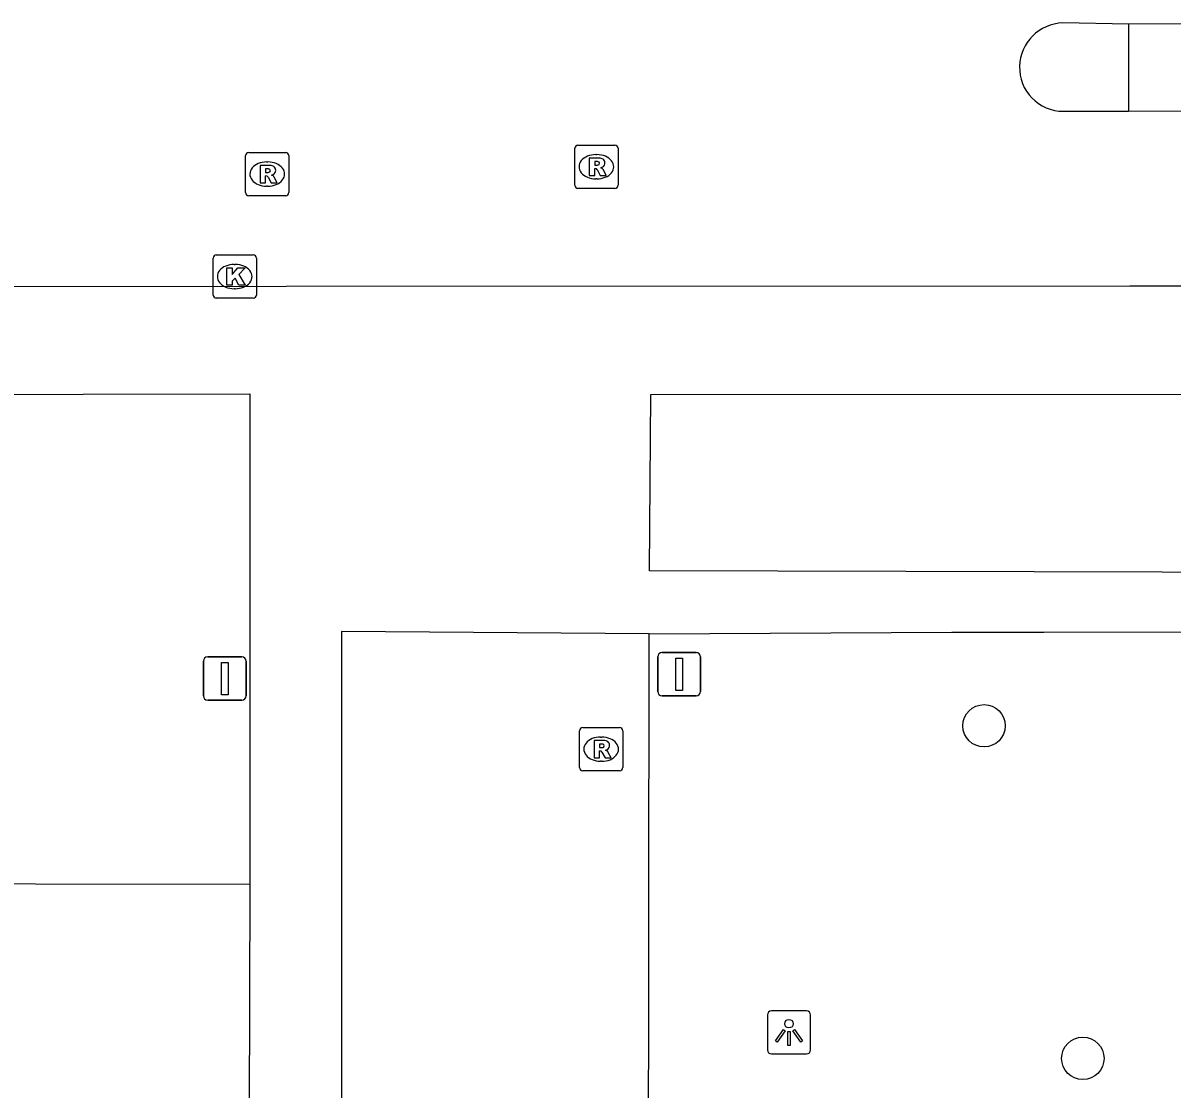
# Model space of a CAD drawing. Extents: x 161477 to 163040, y 383680 to 384868.
# Drawn here: x 162203.32 to 162229.85, y 384353.22 to 384377.84 of the extents above; entities that cross this region are included whole.
import ezdxf

# ---------------------------------------------------------------- set-up
doc = ezdxf.new("R2010")
doc.units = 0
for name, color, linetype in [('IMGEO_Boom', 7, 'Continuous'), ('IMGEO_Kolk', 7, 'Continuous'), ('IMGEO_Lichtpunt', 7, 'Continuous'), ('IMGEO_Rijbaan_lokaal_open', 7, 'Continuous'), ('IMGEO_Rioolput', 7, 'Continuous'), ('IMGEO_Verkeersbordpaal', 7, 'Continuous'), ('IMGEO_Voetpad_open', 7, 'Continuous')]:
    doc.layers.add(name, color=color, linetype=linetype)

msp = doc.modelspace()

# ---------------------------------------------------------------- linework, layer by layer
at = {"layer": 'IMGEO_Boom'}
for centre in [(162225.51, 384361.61), (162227.79, 384353.93)]:
    msp.add_circle(centre, 0.489, dxfattribs=at)
at = {"layer": 'IMGEO_Kolk'}
for p, q in [((162207.784, 384372.484), (162208.636, 384372.484)), ((162207.709, 384371.558), (162207.709, 384372.41)), ((162208.197, 384372.264), (162208.222, 384372.264)), ((162208.71, 384372.41), (162208.71, 384371.558)), ((162208.22, 384371.704), (162208.195, 384371.704)), ((162208.636, 384371.484), (162207.784, 384371.484))]:
    msp.add_line(p, q, dxfattribs=at)
for points in [[(162207.784, 384372.484), (162208.636, 384372.484)], [(162207.709, 384371.558), (162207.709, 384372.41)], [(162208.03, 384372.184), (162208.153, 384372.184), (162208.153, 384372.033), (162208.283, 384372.184), (162208.447, 384372.184), (162208.301, 384372.033), (162208.454, 384371.784), (162208.302, 384371.784), (162208.217, 384371.948), (162208.153, 384371.881), (162208.153, 384371.784), (162208.03, 384371.784), (162208.03, 384372.184)], [(162208.71, 384372.41), (162208.71, 384371.558)], [(162208.636, 384371.484), (162207.784, 384371.484)]]:
    msp.add_lwpolyline(points, dxfattribs=at)
for centre, start, end in [((162207.786, 384372.408), 91.552, 178.448), ((162207.786, 384372.408), 91.552, 178.448), ((162208.634, 384372.408), 1.552, 88.448), ((162208.634, 384372.408), 1.552, 88.448), ((162207.786, 384371.56), 181.552, 268.448), ((162207.786, 384371.56), 181.552, 268.448), ((162208.634, 384371.56), 271.552, 358.448), ((162208.634, 384371.56), 271.552, 358.448)]:
    msp.add_arc(centre, 0.0765, start, end, dxfattribs=at)
for centre, major_axis, ratio, start_param, end_param in [((162208.196, 384371.984), (-0.387, 0.002), 0.722429, 4.712389, 7.853982), ((162208.221, 384371.984), (-0.39, 0.002), 0.717154, 1.570796, 4.712389)]:
    msp.add_ellipse(centre, major_axis=major_axis, ratio=ratio, start_param=start_param, end_param=end_param, dxfattribs=at)
at = {"layer": 'IMGEO_Lichtpunt'}
for p, q in [((162220.507, 384354.933), (162220.507, 384354.126)), ((162220.507, 384354.933), (162220.507, 384354.126)), ((162221.409, 384355.028), (162220.601, 384355.028)), ((162221.409, 384355.028), (162220.601, 384355.028)), ((162221.503, 384354.126), (162221.503, 384354.933)), ((162221.503, 384354.126), (162221.503, 384354.933)), ((162220.601, 384354.032), (162221.409, 384354.032)), ((162220.601, 384354.032), (162221.409, 384354.032))]:
    msp.add_line(p, q, dxfattribs=at)
for points in [[(162220.881, 384354.597), (162220.92, 384354.569), (162220.732, 384354.307), (162220.694, 384354.334), (162220.881, 384354.597)], [(162220.983, 384354.549), (162221.03, 384354.549), (162221.03, 384354.227), (162220.983, 384354.227), (162220.983, 384354.549)], [(162221.093, 384354.569), (162221.131, 384354.596), (162221.318, 384354.334), (162221.279, 384354.306), (162221.093, 384354.569)]]:
    msp.add_lwpolyline(points, dxfattribs=at)
msp.add_circle((162221.006, 384354.731), 0.0994, dxfattribs=at)
for centre, start, end in [((162220.601, 384354.933), 90, 180), ((162220.601, 384354.933), 90, 180), ((162221.409, 384354.933), 0, 90), ((162221.409, 384354.933), 0, 90), ((162220.601, 384354.126), 180, 270), ((162220.601, 384354.126), 180, 270), ((162221.409, 384354.126), 270, 0), ((162221.409, 384354.126), 270, 360)]:
    msp.add_arc(centre, 0.0946, start, end, dxfattribs=at)
at = {"layer": 'IMGEO_Rijbaan_lokaal_open'}
for points in [[(162228.841, 384377.809), (162227.328, 384377.84)], [(162232.855, 384377.818), (162228.841, 384377.809)], [(162227.337, 384375.8), (162228.848, 384375.805)], [(162228.848, 384375.805), (162232.863, 384375.821)], [(162232.845, 384371.766), (162228.876, 384371.766), (162209.398, 384371.758), (162200.207, 384371.745), (162196.151, 384371.766)], [(162217.781, 384363.737), (162210.674, 384363.788), (162210.675, 384353.581), (162210.68, 384341.451), (162210.658, 384332.206), (162210.552, 384323.952), (162210.522, 384311.823)], [(162218.765, 384321.829), (162217.741, 384324.927), (162217.744, 384336.899), (162217.781, 384363.737)], [(162208.56, 384357.944), (162164.044, 384358.013)], [(162208.56, 384357.944), (162208.545, 384352.686)]]:
    msp.add_lwpolyline(points, dxfattribs=at)
for centre, radius, start, end in [((162227.357, 384376.813), 1.027, 91.6115, 178.5604), ((162227.342, 384376.813), 1.013, 178.5064, 269.7015)]:
    msp.add_arc(centre, radius, start, end, dxfattribs=at)
at = {"layer": 'IMGEO_Rioolput'}
for p, q in [((162208.534, 384374.85), (162209.386, 384374.85)), ((162216.059, 384374.094), (162216.059, 384374.946)), ((162216.134, 384375.02), (162216.986, 384375.02)), ((162217.06, 384374.946), (162217.06, 384374.094)), ((162208.459, 384373.924), (162208.459, 384374.776)), ((162208.947, 384374.63), (162208.972, 384374.63)), ((162209.46, 384374.776), (162209.46, 384373.924)), ((162216.547, 384374.8), (162216.572, 384374.8)), ((162208.97, 384374.07), (162208.945, 384374.07)), ((162216.986, 384374.02), (162216.134, 384374.02)), ((162216.57, 384374.24), (162216.545, 384374.24)), ((162209.386, 384373.85), (162208.534, 384373.85)), ((162216.244, 384361.57), (162217.096, 384361.57)), ((162216.169, 384360.644), (162216.169, 384361.496)), ((162216.657, 384361.35), (162216.682, 384361.35)), ((162217.17, 384361.496), (162217.17, 384360.644)), ((162216.68, 384360.79), (162216.655, 384360.79)), ((162217.096, 384360.57), (162216.244, 384360.57))]:
    msp.add_line(p, q, dxfattribs=at)
for points in [[(162208.534, 384374.85), (162209.386, 384374.85)], [(162216.059, 384374.094), (162216.059, 384374.946)], [(162216.134, 384375.02), (162216.986, 384375.02)], [(162217.06, 384374.946), (162217.06, 384374.094)], [(162208.459, 384373.924), (162208.459, 384374.776)], [(162209.048, 384374.548), (162208.796, 384374.55), (162208.796, 384374.15)], [(162209.46, 384374.776), (162209.46, 384373.924)], [(162216.648, 384374.718), (162216.396, 384374.72), (162216.396, 384374.32)], [(162216.574, 384374.639), (162216.52, 384374.639), (162216.52, 384374.558)], [(162216.52, 384374.558), (162216.572, 384374.558)], [(162208.796, 384374.15), (162208.92, 384374.15), (162208.92, 384374.312), (162208.931, 384374.312)], [(162208.974, 384374.469), (162208.92, 384374.469), (162208.92, 384374.388)], [(162208.92, 384374.388), (162208.972, 384374.388)], [(162208.978, 384374.283), (162209.049, 384374.15), (162209.189, 384374.15), (162209.124, 384374.276)], [(162216.396, 384374.32), (162216.52, 384374.32), (162216.52, 384374.482), (162216.531, 384374.482)], [(162216.578, 384374.453), (162216.649, 384374.32), (162216.789, 384374.32), (162216.724, 384374.446)], [(162216.986, 384374.02), (162216.134, 384374.02)], [(162209.386, 384373.85), (162208.534, 384373.85)], [(162216.244, 384361.57), (162217.096, 384361.57)], [(162216.169, 384360.644), (162216.169, 384361.496)], [(162217.17, 384361.496), (162217.17, 384360.644)], [(162216.758, 384361.268), (162216.506, 384361.27), (162216.506, 384360.87)], [(162216.506, 384360.87), (162216.63, 384360.87), (162216.63, 384361.032), (162216.641, 384361.032)], [(162216.684, 384361.189), (162216.63, 384361.189), (162216.63, 384361.108)], [(162216.63, 384361.108), (162216.682, 384361.108)], [(162216.688, 384361.003), (162216.759, 384360.87), (162216.899, 384360.87), (162216.834, 384360.996)], [(162217.096, 384360.57), (162216.244, 384360.57)]]:
    msp.add_lwpolyline(points, dxfattribs=at)
for centre, radius, start, end in [((162208.536, 384374.774), 0.0765, 91.552, 178.448), ((162208.536, 384374.774), 0.0765, 91.552, 178.448), ((162209.384, 384374.774), 0.0765, 1.552, 88.448), ((162209.384, 384374.774), 0.0765, 1.552, 88.448), ((162216.136, 384374.944), 0.0765, 91.552, 178.448), ((162216.136, 384374.944), 0.0765, 91.552, 178.448), ((162216.984, 384374.944), 0.0765, 1.552, 88.448), ((162216.984, 384374.944), 0.0765, 1.552, 88.448), ((162209.047, 384374.438), 0.109, 350.3612, 89.416), ((162216.556, 384374.747), 0.19, 274.7715, 282.9687), ((162216.58, 384374.543), 0.0964, 77.0061, 93.1865), ((162216.594, 384374.6), 0.0378, 276.6634, 79.6772), ((162216.647, 384374.608), 0.109, 350.3612, 89.416), ((162216.645, 384374.608), 0.112, 277.5842, 350.9817), ((162208.93, 384374.259), 0.0533, 26.0293, 88.6989), ((162208.956, 384374.577), 0.19, 274.7715, 282.9687), ((162208.98, 384374.373), 0.0964, 77.0061, 93.1865), ((162208.994, 384374.43), 0.0378, 276.6634, 79.6772), ((162209.045, 384374.438), 0.112, 277.5842, 350.9817), ((162209.029, 384374.223), 0.108, 29.5134, 73.7905), ((162216.53, 384374.429), 0.0533, 26.0293, 88.6989), ((162216.629, 384374.393), 0.108, 29.5134, 73.7905), ((162216.136, 384374.096), 0.0765, 181.552, 268.448), ((162216.136, 384374.096), 0.0765, 181.552, 268.448), ((162216.984, 384374.096), 0.0765, 271.552, 358.448), ((162216.984, 384374.096), 0.0765, 271.552, 358.448), ((162208.536, 384373.926), 0.0765, 181.552, 268.448), ((162208.536, 384373.926), 0.0765, 181.552, 268.448), ((162209.384, 384373.926), 0.0765, 271.552, 358.448), ((162209.384, 384373.926), 0.0765, 271.552, 358.448), ((162216.246, 384361.494), 0.0765, 91.552, 178.448), ((162216.246, 384361.494), 0.0765, 91.552, 178.448), ((162217.094, 384361.494), 0.0765, 1.552, 88.448), ((162217.094, 384361.494), 0.0765, 1.552, 88.448), ((162216.64, 384360.979), 0.0533, 26.0293, 88.6989), ((162216.666, 384361.297), 0.19, 274.7715, 282.9687), ((162216.69, 384361.093), 0.0964, 77.0061, 93.1865), ((162216.704, 384361.15), 0.0378, 276.6634, 79.6772), ((162216.757, 384361.158), 0.109, 350.3612, 89.416), ((162216.755, 384361.158), 0.112, 277.5842, 350.9817), ((162216.739, 384360.943), 0.108, 29.5134, 73.7905), ((162216.246, 384360.646), 0.0765, 181.552, 268.448), ((162216.246, 384360.646), 0.0765, 181.552, 268.448), ((162217.094, 384360.646), 0.0765, 271.552, 358.448), ((162217.094, 384360.646), 0.0765, 271.552, 358.448)]:
    msp.add_arc(centre, radius, start, end, dxfattribs=at)
for centre, major_axis, ratio, start_param, end_param in [((162208.946, 384374.35), (-0.387, 0.002), 0.722429, 4.712389, 7.853982), ((162208.971, 384374.35), (-0.39, 0.002), 0.717154, 1.570796, 4.712389), ((162216.546, 384374.52), (-0.387, 0.002), 0.722429, 4.712389, 7.853982), ((162216.571, 384374.52), (-0.39, 0.002), 0.717154, 1.570796, 4.712389), ((162216.656, 384361.07), (-0.387, 0.002), 0.722429, 4.712389, 7.853982), ((162216.681, 384361.07), (-0.39, 0.002), 0.717154, 1.570796, 4.712389)]:
    msp.add_ellipse(centre, major_axis=major_axis, ratio=ratio, start_param=start_param, end_param=end_param, dxfattribs=at)
at = {"layer": 'IMGEO_Verkeersbordpaal'}
for p, q in [((162207.585, 384363.2), (162208.375, 384363.2)), ((162208.375, 384363.2), (162207.585, 384363.2)), ((162217.975, 384362.4), (162217.975, 384363.2)), ((162217.975, 384363.2), (162217.975, 384362.4)), ((162218.075, 384363.3), (162218.865, 384363.3)), ((162218.865, 384363.3), (162218.075, 384363.3)), ((162218.965, 384363.2), (162218.965, 384362.4)), ((162218.965, 384362.4), (162218.965, 384363.2)), ((162207.485, 384362.3), (162207.485, 384363.1)), ((162207.485, 384363.1), (162207.485, 384362.3)), ((162208.475, 384363.1), (162208.475, 384362.3)), ((162208.475, 384362.3), (162208.475, 384363.1)), ((162208.375, 384362.2), (162207.585, 384362.2)), ((162207.585, 384362.2), (162208.375, 384362.2)), ((162218.865, 384362.3), (162218.075, 384362.3)), ((162218.075, 384362.3), (162218.865, 384362.3))]:
    msp.add_line(p, q, dxfattribs=at)
for points in [[(162218.395, 384363.175), (162218.545, 384363.175), (162218.545, 384362.425), (162218.395, 384362.425), (162218.395, 384363.175)], [(162207.905, 384363.075), (162208.055, 384363.075), (162208.055, 384362.325), (162207.905, 384362.325), (162207.905, 384363.075)]]:
    msp.add_lwpolyline(points, dxfattribs=at)
for centre, start, end in [((162207.585, 384363.1), 90, 180), ((162207.585, 384363.1), 90, 180), ((162208.375, 384363.1), 0, 90), ((162208.375, 384363.1), 360, 90), ((162218.075, 384363.2), 90, 180), ((162218.075, 384363.2), 90, 180), ((162218.865, 384363.2), 0, 90), ((162218.865, 384363.2), 360, 90), ((162218.075, 384362.4), 180, 270), ((162218.075, 384362.4), 180, 270), ((162218.865, 384362.4), 270, 0), ((162218.865, 384362.4), 270, 0), ((162207.585, 384362.3), 180, 270), ((162207.585, 384362.3), 180, 270), ((162208.375, 384362.3), 270, 0), ((162208.375, 384362.3), 270, 0)]:
    msp.add_arc(centre, 0.1, start, end, dxfattribs=at)
at = {"layer": 'IMGEO_Voetpad_open'}
for points in [[(162228.841, 384377.809), (162228.848, 384375.805)], [(162138.506, 384369.337), (162142.569, 384369.344), (162164.465, 384369.281), (162178.992, 384369.245), (162193.151, 384369.247), (162208.559, 384369.277), (162208.56, 384357.944)], [(162217.785, 384365.188), (162217.817, 384369.258), (162232.47, 384369.267), (162232.583, 384365.153), (162217.785, 384365.188)], [(162217.781, 384363.737), (162224.766, 384363.771), (162226.89, 384363.772), (162249.479, 384363.779), (162249.565, 384363.78), (162249.556, 384361.161), (162249.538, 384355.462)]]:
    msp.add_lwpolyline(points, dxfattribs=at)

doc.saveas('drawing.dxf')
